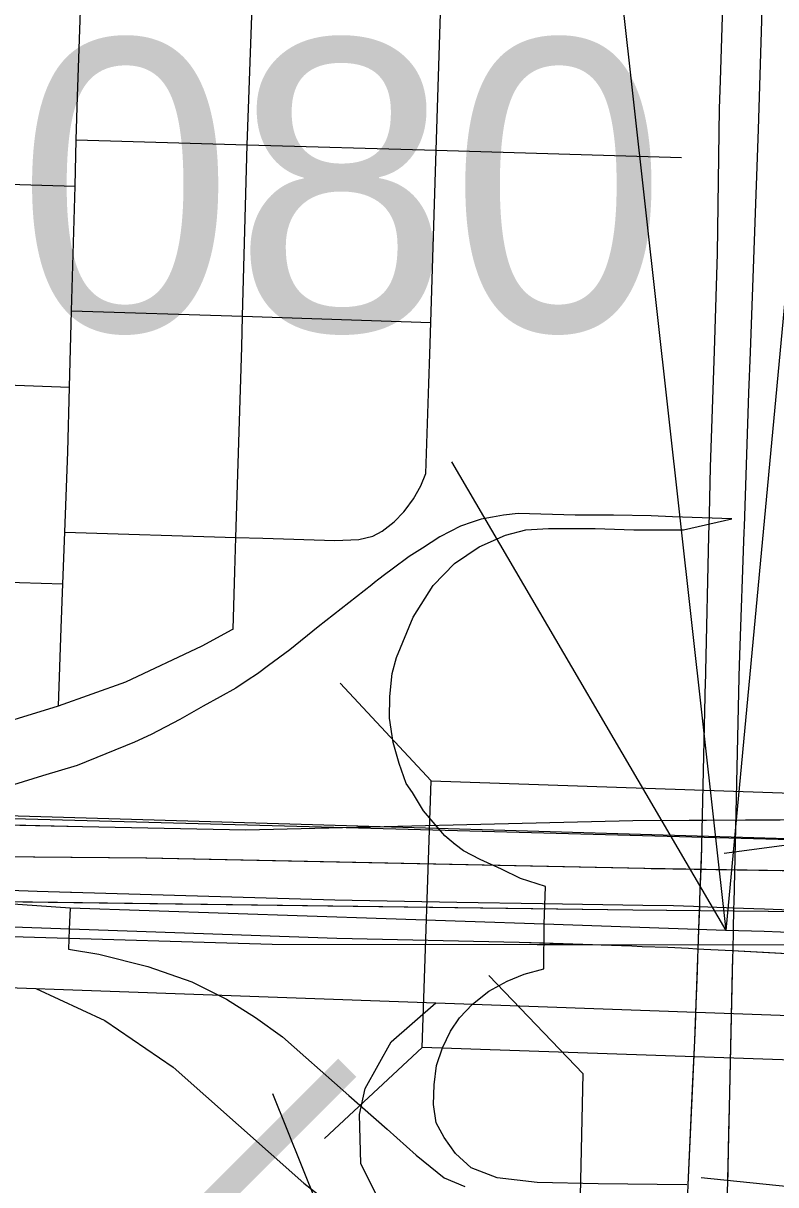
# Model space of a CAD drawing. Extents: x -132.8 to -73.3, y -60 to -26.
# Drawn here: x -122.7048 to -122.4206, y -51.3893 to -50.9508 of the extents above; entities that cross this region are included whole.
import ezdxf

# ---------------------------------------------------------------- set-up
doc = ezdxf.new("R2010")
doc.units = 0
for name, color, linetype in [('tdCoCityStreetMinor', 7, 'Continuous'), ('tdCoDivCarto', 7, 'Continuous'), ('tdCoInt', 7, 'Continuous'), ('tdCoIntCL', 7, 'Continuous'), ('tdCoIntRamp', 7, 'Continuous'), ('tdCoIntRte', 7, 'Continuous'), ('tdCoPrimary', 7, 'Continuous'), ('tdCoRRCL', 7, 'Continuous'), ('tdCoSectLine', 7, 'Continuous'), ('tdCoStrucDivPri', 7, 'Continuous'), ('tdCoStrucNonDivPri', 7, 'Continuous'), ('tdCoStrucPriMaintName', 7, 'Continuous'), ('tdStHwyIntRefPost1', 7, 'Continuous')]:
    doc.layers.add(name, color=color, linetype=linetype)

msp = doc.modelspace()

# ---------------------------------------------------------------- linework, layer by layer
at = {"layer": 'tdCoCityStreetMinor'}
for p, q in [((-122.54877, -50.99874), (-122.54701, -50.94311)), ((-122.68523, -51.01223), (-122.68475, -50.99473)), ((-122.68475, -50.99473), (-122.62015, -50.99663)), ((-122.62192, -51.0614), (-122.62015, -50.99663)), ((-122.62015, -50.99663), (-122.54877, -50.99874)), ((-122.55084, -51.06371), (-122.54877, -50.99874)), ((-122.54877, -50.99874), (-122.45618, -51.00147)), ((-122.75929, -51.01013), (-122.68523, -51.01223)), ((-122.68653, -51.0593), (-122.68523, -51.01223)), ((-122.68732, -51.08812), (-122.68653, -51.0593)), ((-122.68653, -51.0593), (-122.62192, -51.0614)), ((-122.62192, -51.0614), (-122.55084, -51.06371)), ((-122.76195, -51.08562), (-122.68732, -51.08812)), ((-122.68981, -51.16245), (-122.6891, -51.14292)), ((-122.6891, -51.14292), (-122.62447, -51.14492)), ((-122.76469, -51.15997), (-122.68981, -51.16245))]:
    msp.add_line(p, q, dxfattribs=at)
for points in [[(-122.43873, -51.38995), (-122.43826, -51.36942), (-122.43805, -51.3601), (-122.43688, -51.30823), (-122.43677, -51.30342), (-122.43671, -51.30091), (-122.43654, -51.29331), (-122.43635, -51.28485), (-122.4363, -51.28282), (-122.43437, -51.19783), (-122.43436, -51.19735), (-122.43418, -51.18941), (-122.43246, -51.1428), (-122.43239, -51.14083), (-122.43073, -51.09028), (-122.43016, -51.07501), (-122.42703, -50.99089), (-122.42453, -50.90844), (-122.42407, -50.89324), (-122.42305, -50.83865), (-122.42229, -50.79759)], [(-122.43944, -50.90384), (-122.44158, -50.97251), (-122.44191, -50.983), (-122.44265, -51.03775), (-122.44389, -51.07453), (-122.44536, -51.11839), (-122.44576, -51.1361), (-122.44594, -51.14429), (-122.44709, -51.19535), (-122.44712, -51.19692), (-122.44714, -51.19754), (-122.44718, -51.1992), (-122.44857, -51.26117), (-122.4486, -51.26205), (-122.44889, -51.27001), (-122.44932, -51.28166), (-122.44942, -51.28437), (-122.44947, -51.28566), (-122.44973, -51.29287), (-122.44974, -51.29317), (-122.45, -51.30021), (-122.45013, -51.30377), (-122.4503, -51.30837), (-122.45055, -51.31505), (-122.45077, -51.32101), (-122.45093, -51.32541), (-122.45106, -51.32902), (-122.45128, -51.33491), (-122.45209, -51.35284), (-122.45375, -51.3894)], [(-122.68475, -50.99473), (-122.6843, -50.97845), (-122.68291, -50.93864)], [(-122.62015, -50.99663), (-122.61977, -50.983), (-122.61815, -50.94077)], [(-122.62447, -51.14492), (-122.62224, -51.07301), (-122.62192, -51.0614)], [(-122.62447, -51.14492), (-122.61435, -51.14524), (-122.58716, -51.14608), (-122.57809, -51.14574), (-122.57279, -51.14437), (-122.5692, -51.14249), (-122.56475, -51.13907), (-122.5611, -51.13527), (-122.56048, -51.13462), (-122.5574, -51.13034), (-122.55466, -51.12538), (-122.55273, -51.12076), (-122.55159, -51.08674), (-122.55122, -51.07572), (-122.55084, -51.06371)], [(-122.6891, -51.14292), (-122.688, -51.11261), (-122.68732, -51.08812)], [(-122.62554, -51.1795), (-122.62486, -51.15774), (-122.62447, -51.14492)], [(-122.69149, -51.20853), (-122.69042, -51.17914), (-122.68981, -51.16245)], [(-122.69149, -51.20853), (-122.66601, -51.19946), (-122.63723, -51.18581), (-122.62594, -51.17971), (-122.62555, -51.1795)], [(-122.76716, -51.22546), (-122.74807, -51.2233), (-122.7234, -51.21837), (-122.69149, -51.20853)], [(-122.52039, -51.55673), (-122.51956, -51.5442), (-122.5198, -51.53063), (-122.52104, -51.51904), (-122.52326, -51.51189), (-122.53189, -51.49857), (-122.55359, -51.46676), (-122.57973, -51.42459), (-122.59403, -51.39599), (-122.61056, -51.35505)]]:
    msp.add_lwpolyline(points, dxfattribs=at)
at = {"layer": 'tdCoDivCarto'}
for p, q in [((-122.68245, -51.25415), (-122.84202, -51.2508)), ((-122.68245, -51.25415), (-122.84202, -51.2508)), ((-122.4745, -51.25189), (-122.62069, -51.25544)), ((-122.39107, -51.2515), (-122.4745, -51.25189)), ((-122.62069, -51.25544), (-122.68245, -51.25415)), ((-122.65808, -51.266), (-122.74323, -51.26525)), ((-122.47007, -51.26994), (-122.65808, -51.266)), ((-122.40053, -51.27102), (-122.47007, -51.26994)), ((-122.72028, -51.28224), (-122.47451, -51.28556)), ((-122.47451, -51.28556), (-122.39772, -51.28626)), ((-122.75566, -51.29417), (-122.70479, -51.29569)), ((-122.75566, -51.29417), (-122.70479, -51.29569)), ((-122.70479, -51.29569), (-122.61083, -51.2985)), ((-122.61083, -51.2985), (-122.38217, -51.29871))]:
    msp.add_line(p, q, dxfattribs=at)
for points in [[(-122.44576, -51.1361), (-122.44594, -51.14429), (-122.44709, -51.19535), (-122.44712, -51.19692), (-122.44714, -51.19754)], [(-122.43437, -51.19783), (-122.43436, -51.19735), (-122.43418, -51.18941), (-122.43246, -51.1428), (-122.43239, -51.14083)], [(-122.44714, -51.19754), (-122.44718, -51.1992), (-122.44857, -51.26117), (-122.4486, -51.26205), (-122.44932, -51.28166), (-122.44942, -51.28437), (-122.44973, -51.29287)], [(-122.43654, -51.29331), (-122.43635, -51.28485), (-122.4363, -51.28282), (-122.43437, -51.19783)], [(-122.68245, -51.25415), (-122.84202, -51.2508)], [(-122.68245, -51.25415), (-122.84202, -51.2508)], [(-122.39107, -51.2515), (-122.4745, -51.25189), (-122.62069, -51.25544), (-122.68245, -51.25415)], [(-122.39107, -51.2515), (-122.4745, -51.25189), (-122.62069, -51.25544), (-122.68245, -51.25415)], [(-122.39107, -51.2515), (-122.4745, -51.25189), (-122.62069, -51.25544), (-122.68245, -51.25415)], [(-123.39897, -51.25921), (-123.26292, -51.26355), (-123.09757, -51.26912), (-122.94037, -51.27483), (-122.72028, -51.28224), (-122.47451, -51.28556), (-122.39772, -51.28626), (-122.27963, -51.28847), (-122.22004, -51.29045), (-122.10315, -51.29896), (-121.86039, -51.32221), (-121.78135, -51.32981), (-121.68181, -51.33886), (-121.59287, -51.34667), (-121.55499, -51.34707), (-121.52639, -51.34628), (-121.49525, -51.34234), (-121.44945, -51.33188), (-121.39103, -51.31221), (-121.35615, -51.29651), (-121.31914, -51.27631), (-121.29286, -51.25933)], [(-123.39897, -51.25921), (-123.26292, -51.26355), (-123.09757, -51.26912), (-122.94037, -51.27483), (-122.72028, -51.28224), (-122.47451, -51.28556), (-122.39772, -51.28626), (-122.27963, -51.28847), (-122.22004, -51.29045), (-122.10315, -51.29896), (-121.86039, -51.32221), (-121.78135, -51.32981), (-121.68181, -51.33886), (-121.59287, -51.34667), (-121.55499, -51.34707), (-121.52639, -51.34628), (-121.49525, -51.34234), (-121.44945, -51.33188), (-121.39103, -51.31221), (-121.35615, -51.29651), (-121.31914, -51.27631), (-121.29286, -51.25933)], [(-123.39897, -51.25921), (-123.26292, -51.26355), (-123.09757, -51.26912), (-122.94037, -51.27483), (-122.72028, -51.28224), (-122.47451, -51.28556), (-122.39772, -51.28626), (-122.27963, -51.28847), (-122.22004, -51.29045), (-122.10315, -51.29896), (-121.86039, -51.32221), (-121.78135, -51.32981), (-121.68181, -51.33886), (-121.66778, -51.34009)], [(-122.40053, -51.27102), (-122.47007, -51.26994), (-122.65808, -51.266), (-122.74323, -51.26525)], [(-122.40053, -51.27102), (-122.47007, -51.26994), (-122.65808, -51.266), (-122.74323, -51.26525)], [(-122.40053, -51.27102), (-122.47007, -51.26994), (-122.65808, -51.266), (-122.74323, -51.26525)], [(-122.70479, -51.29569), (-122.61083, -51.2985), (-122.38217, -51.29871)], [(-122.70479, -51.29569), (-122.61083, -51.2985), (-122.38217, -51.29871)], [(-122.44973, -51.29287), (-122.45, -51.30021), (-122.45013, -51.30377), (-122.45128, -51.33491), (-122.45375, -51.3894), (-122.45404, -51.39585)], [(-122.44973, -51.29287), (-122.44974, -51.29317)], [(-122.43879, -51.39275), (-122.43805, -51.3601), (-122.43677, -51.30342), (-122.43671, -51.30091), (-122.43654, -51.29331)]]:
    msp.add_lwpolyline(points, dxfattribs=at)
at = {"layer": 'tdCoInt'}
for points in [[(-123.8385, -51.21631), (-123.68833, -51.22184), (-123.15153, -51.23906), (-122.21458, -51.2644), (-122.17559, -51.26438), (-122.06141, -51.25416), (-121.99415, -51.25785), (-121.95507, -51.27202), (-121.90603, -51.29767), (-121.8508, -51.34944), (-121.82655, -51.3861), (-121.76635, -51.51335), (-121.68552, -51.69121), (-121.63423, -51.80331), (-121.56808, -51.95394), (-121.5218, -52.02837), (-121.49112, -52.07091)], [(-123.84068, -51.27627), (-123.69043, -51.28181), (-123.15351, -51.29902), (-122.23972, -51.33173), (-122.18233, -51.34351), (-122.1421, -51.35444), (-122.09347, -51.37726), (-122.03571, -51.41458), (-121.99346, -51.44928), (-121.92768, -51.52185), (-121.86587, -51.5995), (-121.75416, -51.762), (-121.70832, -51.8346), (-121.61939, -51.98505), (-121.57167, -52.0618), (-121.53393, -52.11412)]]:
    msp.add_lwpolyline(points, dxfattribs=at)
at = {"layer": 'tdCoIntCL'}
for points in [[(-122.50809, -51.29093), (-122.50757, -51.27674), (-122.51694, -51.27363), (-122.52419, -51.27016), (-122.53221, -51.26645), (-122.53853, -51.26327), (-122.54164, -51.26085), (-122.54556, -51.25752), (-122.54915, -51.25326), (-122.55367, -51.24811), (-122.55776, -51.24124), (-122.56014, -51.23783), (-122.56279, -51.23024), (-122.56513, -51.22236), (-122.56648, -51.21312), (-122.56639, -51.20493), (-122.56551, -51.19622), (-122.56387, -51.19018), (-122.55756, -51.17504), (-122.54999, -51.16305), (-122.54186, -51.15479), (-122.53257, -51.1485), (-122.52264, -51.14409), (-122.51499, -51.142), (-122.50645, -51.14159), (-122.49863, -51.14156), (-122.48878, -51.14159), (-122.47417, -51.14207), (-122.45541, -51.142), (-122.4371, -51.13784), (-122.45955, -51.13711), (-122.46764, -51.1368), (-122.48184, -51.13654), (-122.49633, -51.13645), (-122.51781, -51.13591), (-122.5234, -51.13648), (-122.5275, -51.13724), (-122.5318, -51.13804), (-122.53517, -51.13917), (-122.53964, -51.14068), (-122.54747, -51.14473), (-122.554, -51.14894), (-122.55901, -51.15216), (-122.56551, -51.15687), (-122.56837, -51.15897), (-122.5705, -51.16066), (-122.57206, -51.16189), (-122.57308, -51.16286), (-122.59342, -51.1787), (-122.60407, -51.18733), (-122.61216, -51.19322), (-122.61634, -51.19635), (-122.62026, -51.19895), (-122.62453, -51.20178), (-122.63037, -51.20514), (-122.63681, -51.20863), (-122.6457, -51.21364), (-122.65652, -51.21936), (-122.66278, -51.22216), (-122.68443, -51.23098), (-122.69753, -51.23496), (-122.71216, -51.2394)], [(-122.68706, -51.28485), (-122.83105, -51.27483), (-122.86858, -51.27221), (-122.92731, -51.26682), (-122.97116, -51.26373)], [(-122.68706, -51.28485), (-122.68741, -51.29282), (-122.68774, -51.30031), (-122.67624, -51.30223), (-122.65774, -51.30692), (-122.6411, -51.31265), (-122.62808, -51.31921), (-122.61702, -51.32619), (-122.60689, -51.33351), (-122.59804, -51.34125), (-122.58178, -51.35564), (-122.56731, -51.36832), (-122.55642, -51.37811), (-122.54586, -51.3867), (-122.53803, -51.38994)], [(-122.50809, -51.29093), (-122.68706, -51.28485)], [(-122.45413, -51.3894), (-122.4877, -51.38897), (-122.51072, -51.3885), (-122.52575, -51.38672), (-122.53557, -51.38295), (-122.54148, -51.37754), (-122.54576, -51.37149), (-122.54878, -51.36596), (-122.54979, -51.35903), (-122.54954, -51.35161), (-122.54866, -51.34431), (-122.54639, -51.33764), (-122.54337, -51.33134), (-122.53997, -51.32631), (-122.53506, -51.32115), (-122.5289, -51.31624), (-122.52197, -51.31246), (-122.51562, -51.30981), (-122.50813, -51.30778), (-122.50809, -51.29093)], [(-122.00602, -51.39512), (-122.07889, -51.35096), (-122.09381, -51.34396), (-122.13171, -51.32617), (-122.17537, -51.31431), (-122.23573, -51.30192), (-122.29556, -51.29814), (-122.41255, -51.29417), (-122.42498, -51.29375), (-122.4394, -51.29326), (-122.50809, -51.29093)]]:
    msp.add_lwpolyline(points, dxfattribs=at)
at = {"layer": 'tdCoIntRamp'}
msp.add_line((-122.36407, -51.25405), (-122.44005, -51.26425), dxfattribs=at)
for points in [[(-122.54149, -51.26098), (-122.54556, -51.25752), (-122.54915, -51.25326), (-122.55367, -51.24811), (-122.55776, -51.24124), (-122.56014, -51.23783), (-122.56279, -51.23024), (-122.56513, -51.22236), (-122.56648, -51.21312), (-122.56639, -51.20493), (-122.56551, -51.19622), (-122.56387, -51.19018), (-122.55756, -51.17504), (-122.54999, -51.16305), (-122.54186, -51.15479), (-122.53257, -51.1485), (-122.52264, -51.14409), (-122.51499, -51.142), (-122.50645, -51.14159), (-122.49863, -51.14156), (-122.48878, -51.14159), (-122.47417, -51.14207), (-122.45541, -51.142), (-122.4371, -51.13784), (-122.45955, -51.13711), (-122.46764, -51.1368), (-122.48184, -51.13654), (-122.49633, -51.13645), (-122.51781, -51.13591), (-122.5234, -51.13648), (-122.5275, -51.13724), (-122.5318, -51.13804), (-122.53517, -51.13917), (-122.53964, -51.14068), (-122.54747, -51.14473), (-122.554, -51.14894), (-122.55901, -51.15216), (-122.56551, -51.15687), (-122.56837, -51.15897), (-122.5705, -51.16066), (-122.57206, -51.16189), (-122.57308, -51.16286), (-122.59342, -51.1787), (-122.60407, -51.18733), (-122.61216, -51.19322), (-122.61634, -51.19635), (-122.62026, -51.19895), (-122.62453, -51.20178), (-122.63037, -51.20514), (-122.63681, -51.20863), (-122.6457, -51.21364), (-122.65652, -51.21936), (-122.66278, -51.22216), (-122.68443, -51.23098), (-122.69753, -51.23496), (-122.71216, -51.2394)], [(-122.70007, -51.31525), (-122.67401, -51.32733), (-122.64812, -51.3449), (-122.5988, -51.38868), (-122.5803, -51.40316), (-122.55855, -51.41445)], [(-122.44461, -51.41783), (-122.45649, -51.41348), (-122.53221, -51.4121), (-122.54516, -51.41087), (-122.56273, -51.40316), (-122.57013, -51.39577), (-122.57722, -51.38128), (-122.57783, -51.36278), (-122.57568, -51.35292), (-122.56581, -51.33535), (-122.54901, -51.32066)]]:
    msp.add_lwpolyline(points, dxfattribs=at)
at = {"layer": 'tdCoIntRte'}
for points in [[(-122.41887, -51.27074), (-122.46761, -51.26999), (-122.47045, -51.26994), (-122.59261, -51.26738), (-122.65846, -51.266), (-122.74361, -51.26525), (-122.89259, -51.26395), (-122.91202, -51.26378), (-122.91999, -51.26246), (-122.92205, -51.26212), (-123.02178, -51.24554), (-123.08005, -51.24401), (-123.10012, -51.24348), (-123.12171, -51.24292), (-123.15837, -51.24165), (-123.17309, -51.24114), (-123.45679, -51.23259)], [(-122.41887, -51.27074), (-122.46762, -51.26999), (-122.47045, -51.26994), (-122.59261, -51.26738), (-122.65846, -51.266), (-122.74361, -51.26525), (-122.89259, -51.26395), (-122.91202, -51.26378)], [(-122.39847, -51.28625), (-122.42484, -51.28528), (-122.43672, -51.28485), (-122.43931, -51.28475), (-122.4498, -51.28437), (-122.45162, -51.2843), (-122.45914, -51.28403), (-122.47078, -51.28385), (-122.50865, -51.28328), (-122.54101, -51.28279), (-122.58713, -51.28181), (-122.68656, -51.27897), (-122.68689, -51.27896), (-122.69958, -51.2786), (-122.77208, -51.27589), (-122.83004, -51.27318), (-122.86261, -51.272), (-122.91189, -51.26381), (-122.91202, -51.26378)], [(-123.40455, -51.26808), (-123.29135, -51.27128), (-123.17742, -51.27523), (-123.17419, -51.27535), (-123.12951, -51.277), (-123.1176, -51.27745), (-123.07089, -51.27918), (-122.98611, -51.28196), (-122.97323, -51.28238), (-122.92227, -51.28463), (-122.89506, -51.28583), (-122.86903, -51.28666), (-122.80817, -51.28858), (-122.77003, -51.28978), (-122.58631, -51.29619), (-122.5175, -51.29767), (-122.50828, -51.298), (-122.47488, -51.29917), (-122.47106, -51.2993), (-122.46128, -51.29964), (-122.4535, -51.30005), (-122.45038, -51.30021), (-122.43709, -51.30091), (-122.40497, -51.30258)], [(-123.20701, -51.28147), (-123.18801, -51.28219), (-123.09447, -51.28582), (-123.08418, -51.28622), (-122.9714, -51.28987), (-122.86634, -51.29261), (-122.80817, -51.28858), (-122.77003, -51.28978), (-122.58631, -51.29619), (-122.5175, -51.29767), (-122.47488, -51.29917), (-122.47106, -51.2993), (-122.46128, -51.29964), (-122.4535, -51.30005), (-122.45038, -51.30021), (-122.43709, -51.30091), (-122.42519, -51.30153), (-122.40497, -51.30258)]]:
    msp.add_lwpolyline(points, dxfattribs=at)
at = {"layer": 'tdCoPrimary'}
for p, q in [((-122.68245, -51.25415), (-122.84202, -51.2508)), ((-122.68245, -51.25415), (-122.84202, -51.2508)), ((-122.75566, -51.29417), (-122.70479, -51.29569)), ((-122.75566, -51.29417), (-122.70479, -51.29569))]:
    msp.add_line(p, q, dxfattribs=at)
for points in [[(-122.40053, -51.27102), (-122.47007, -51.26994), (-122.65808, -51.266), (-122.74323, -51.26525), (-122.91164, -51.26378), (-123.06748, -51.25765), (-123.29574, -51.24976), (-123.51196, -51.24207), (-123.87734, -51.22905), (-124.0182, -51.22431), (-124.17465, -51.21721), (-124.24902, -51.21188), (-124.4235, -51.19908), (-124.55966, -51.19008)], [(-122.39107, -51.2515), (-122.4745, -51.25189), (-122.62069, -51.25544), (-122.68245, -51.25415), (-122.84202, -51.2508), (-122.99516, -51.24622), (-123.0214, -51.24554), (-123.07967, -51.24401), (-123.12133, -51.24292), (-123.17271, -51.24114), (-123.45641, -51.23259), (-123.58159, -51.22868), (-123.64646, -51.22625), (-123.86646, -51.21801), (-123.88728, -51.21714), (-123.89747, -51.21671), (-124.12347, -51.20722), (-124.14301, -51.20584), (-124.18688, -51.20272), (-124.30555, -51.19364)], [(-124.49176, -51.2109), (-124.45933, -51.21291), (-124.45419, -51.21323), (-124.39844, -51.21663), (-124.38958, -51.21717), (-124.29635, -51.22173), (-124.28743, -51.22237), (-124.25418, -51.22469), (-124.2307, -51.22581), (-124.11683, -51.23124), (-123.96058, -51.23869), (-123.64322, -51.25028), (-123.62423, -51.25098), (-123.56727, -51.25306), (-123.39944, -51.25919), (-123.39897, -51.25921), (-123.26292, -51.26355), (-123.09757, -51.26912), (-122.94037, -51.27483), (-122.72028, -51.28224), (-122.47451, -51.28556), (-122.39772, -51.28626)], [(-122.39107, -51.2515), (-122.4745, -51.25189), (-122.62069, -51.25544), (-122.68245, -51.25415)], [(-122.39107, -51.2515), (-122.4745, -51.25189), (-122.62069, -51.25544), (-122.68245, -51.25415)], [(-123.39897, -51.25921), (-123.26292, -51.26355), (-123.09757, -51.26912), (-122.94037, -51.27483), (-122.72028, -51.28224), (-122.47451, -51.28556), (-122.39772, -51.28626), (-122.27963, -51.28847), (-122.22004, -51.29045), (-122.10315, -51.29896), (-121.86039, -51.32221), (-121.78135, -51.32981), (-121.68181, -51.33886), (-121.66778, -51.34009)], [(-123.39897, -51.25921), (-123.26292, -51.26355), (-123.09757, -51.26912), (-122.94037, -51.27483), (-122.72028, -51.28224), (-122.47451, -51.28556), (-122.39772, -51.28626), (-122.27963, -51.28847), (-122.22004, -51.29045), (-122.10315, -51.29896), (-121.86039, -51.32221), (-121.78135, -51.32981), (-121.68181, -51.33886), (-121.66778, -51.34009)], [(-122.40053, -51.27102), (-122.47007, -51.26994), (-122.65808, -51.266), (-122.74323, -51.26525)], [(-122.40053, -51.27102), (-122.47007, -51.26994), (-122.65808, -51.266), (-122.74323, -51.26525)], [(-123.56317, -51.26782), (-123.20663, -51.28147), (-123.11788, -51.28396), (-123.03443, -51.2863), (-123.01445, -51.28686), (-123.00451, -51.28714), (-122.99827, -51.28732), (-122.99626, -51.28737), (-122.89694, -51.29004), (-122.88462, -51.29037), (-122.87467, -51.29064), (-122.8681, -51.29082), (-122.84991, -51.29136), (-122.84488, -51.29151), (-122.83355, -51.29185), (-122.79945, -51.29287), (-122.75566, -51.29417), (-122.70479, -51.29569), (-122.61083, -51.2985), (-122.38217, -51.29871)], [(-122.70479, -51.29569), (-122.61083, -51.2985), (-122.38217, -51.29871)], [(-122.70479, -51.29569), (-122.61083, -51.2985), (-122.38217, -51.29871)]]:
    msp.add_lwpolyline(points, dxfattribs=at)
at = {"layer": 'tdCoRRCL'}
msp.add_line((-122.37414, -51.3943), (-122.44876, -51.38675), dxfattribs=at)
at = {"layer": 'tdCoSectLine'}
msp.add_lwpolyline([(-122.91625, -51.24382), (-121.93314, -51.27278), (-121.92507, -51.27279)], dxfattribs=at)
at = {"layer": 'tdCoStrucDivPri'}
for p, q in [((-122.49331, -51.34747), (-122.52889, -51.31032)), ((-122.49562, -51.45279), (-122.49331, -51.34747))]:
    msp.add_line(p, q, dxfattribs=at)
at = {"layer": 'tdCoStrucNonDivPri'}
for p, q in [((-122.55072, -51.23682), (-122.58514, -51.19998)), ((-122.55414, -51.3375), (-122.55072, -51.23682)), ((-122.55072, -51.23682), (-122.32915, -51.24434)), ((-122.55414, -51.3375), (-122.59098, -51.37192)), ((-122.33257, -51.34503), (-122.55414, -51.3375))]:
    msp.add_line(p, q, dxfattribs=at)
at = {"layer": 'tdCoStrucPriMaintName'}
for p in [(-122.36297, -50.47489), (-122.36297, -50.47489), (-122.36297, -50.47489), (-122.49582, -50.78693), (-122.49582, -50.78693), (-122.49582, -50.78693), (-122.54299, -51.11637), (-122.54299, -51.11637), (-122.54299, -51.11637)]:
    msp.add_line(p, (-122.4394, -51.29326), dxfattribs=at)

# ---------------------------------------------------------------- texts
msp.add_text('78031L080', height=0.11, dxfattribs=at).set_placement((-123.19804, -51.06691))
msp.add_text('78031L080', height=0.11, dxfattribs=at).set_placement((-123.19804, -51.06691))
msp.add_text('78031L080', height=0.11, dxfattribs=at).set_placement((-123.19804, -51.06691))
at = {"layer": 'tdStHwyIntRefPost1'}
msp.add_text('3‒‒‒‒', height=0.1, rotation=45, dxfattribs=at).set_placement((-122.81923, -51.6341))

doc.saveas('drawing.dxf')
